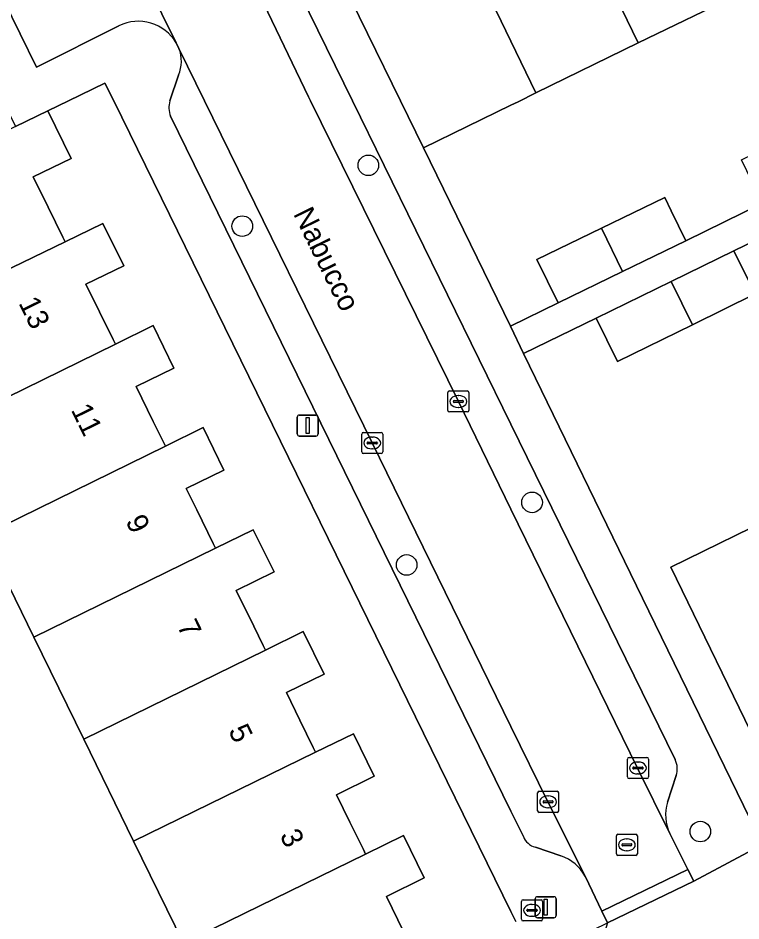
# Model space of a CAD drawing. Extents: x 160455 to 162082, y 388339 to 389736.
# Drawn here: x 160976.58 to 161010.93, y 388961.02 to 389003.93 of the extents above; entities that cross this region are included whole.
import ezdxf

# ---------------------------------------------------------------- set-up
doc = ezdxf.new("R2010")
doc.units = 0
for name, color, linetype in [('IMGEO_Boom', 7, 'Continuous'), ('IMGEO_Brandkraan', 7, 'Continuous'), ('IMGEO_Erf', 7, 'Continuous'), ('IMGEO_Kolk', 7, 'Continuous'), ('IMGEO_Lichtmast', 7, 'Continuous'), ('IMGEO_Muur', 7, 'Continuous'), ('IMGEO_Openbare_ruimte_label', 7, 'Continuous'), ('IMGEO_Pand', 7, 'Continuous'), ('IMGEO_Pand_nummerreeks', 7, 'Continuous'), ('IMGEO_Parkeervlak_open', 7, 'Continuous'), ('IMGEO_Rijbaan_lokaal_open', 7, 'Continuous'), ('IMGEO_Rioolput', 7, 'Continuous'), ('IMGEO_Voetpad_open', 7, 'Continuous')]:
    doc.layers.add(name, color=color, linetype=linetype)

msp = doc.modelspace()

# ---------------------------------------------------------------- linework, layer by layer
at = {"layer": 'IMGEO_Boom'}
for centre in [(160993.224, 388996.935), (160987.231, 388994.043), (161001.003, 388980.912), (160995.043, 388977.938), (161009, 388965.266)]:
    msp.add_circle(centre, 0.489, dxfattribs=at)
at = {"layer": 'IMGEO_Brandkraan'}
for p, q in [((161000.501, 388961.094), (161000.501, 388961.946)), ((161000.576, 388962.02), (161001.428, 388962.02)), ((161001.502, 388961.946), (161001.502, 388961.094)), ((161000.76, 388961.514), (161000.76, 388961.526)), ((161001.198, 388961.477), (161000.8, 388961.477)), ((161000.803, 388961.563), (161001.201, 388961.563)), ((161000.989, 388961.8), (161001.014, 388961.8)), ((161001.244, 388961.526), (161001.244, 388961.514)), ((161001.012, 388961.24), (161000.987, 388961.24)), ((161001.428, 388961.02), (161000.576, 388961.02))]:
    msp.add_line(p, q, dxfattribs=at)
for points in [[(161000.501, 388961.094), (161000.501, 388961.946)], [(161000.576, 388962.02), (161001.428, 388962.02)], [(161001.502, 388961.946), (161001.502, 388961.094)], [(161001.428, 388961.02), (161000.576, 388961.02)]]:
    msp.add_lwpolyline(points, dxfattribs=at)
for centre, radius, start, end in [((161000.578, 388961.944), 0.0765, 91.552, 178.448), ((161000.578, 388961.944), 0.0765, 91.552, 178.448), ((161001.426, 388961.944), 0.0765, 1.552, 88.448), ((161001.426, 388961.944), 0.0765, 1.552, 88.448), ((161000.8, 388961.523), 0.0403, 85.8775, 175.7526), ((161000.797, 388961.513), 0.0366, 178.938, 274.7102), ((161001.201, 388961.52), 0.043, 264.8664, 352.4533), ((161001.205, 388961.525), 0.0386, 1.7309, 96.639), ((161000.578, 388961.096), 0.0765, 181.552, 268.448), ((161000.578, 388961.096), 0.0765, 181.552, 268.448), ((161001.426, 388961.096), 0.0765, 271.552, 358.448), ((161001.426, 388961.096), 0.0765, 271.552, 358.448)]:
    msp.add_arc(centre, radius, start, end, dxfattribs=at)
for centre, major_axis, ratio, start_param, end_param in [((161000.988, 388961.52), (-0.387, 0.002), 0.722429, 4.712389, 7.853982), ((161001.013, 388961.52), (-0.39, 0.002), 0.717154, 1.570796, 4.712389)]:
    msp.add_ellipse(centre, major_axis=major_axis, ratio=ratio, start_param=start_param, end_param=end_param, dxfattribs=at)
at = {"layer": 'IMGEO_Erf'}
for points in [[(161010.904, 389005.118), (161006.051, 389002.749), (161001.189, 389000.375), (161000.335, 388999.958), (161000, 388999.794), (160995.841, 388997.764), (160999.971, 388989.295), (161002.236, 388990.396), (161001.236, 388992.455), (161004.298, 388993.943), (161007.309, 388995.407), (161007.616, 388994.775), (161008.31, 388993.347), (161011.957, 388995.128), (161010.951, 388997.198), (161014.018, 388998.689), (161017.024, 389000.15), (161018.025, 388998.09), (161023.864, 389000.942), (161024.747, 389003.483), (161025.828, 389006.594)], [(161028.656, 389005.615), (161027.579, 389002.505), (161028.133, 389001.474), (161020.829, 388997.87), (161021.837, 388995.814), (161018.843, 388994.347), (161015.846, 388992.877), (161014.838, 388994.933), (161014.285, 388994.662), (161010.592, 388992.875), (161011.6, 388990.819), (161008.619, 388989.358), (161005.056, 388987.611), (161004.048, 388989.667), (161000.6, 388987.988), (161006.25, 388976.352), (161011.948, 388964.648)], [(161000.234, 388960.992), (161000, 388961.47), (160981.121, 389000), (160980.708, 389000.842), (160978.97, 389000), (160977.985, 388999.523), (160979.094, 388997.262), (160977.3, 388996.382), (160978.005, 388994.946), (160978.709, 388993.511), (160978.814, 388993.296), (160980.613, 388994.166), (160981.599, 388992.157), (160979.805, 388991.277), (160980.448, 388989.967), (160981.09, 388988.657), (160981.201, 388988.431), (160982.995, 388989.312), (160983.985, 388987.294), (160982.191, 388986.414), (160983.003, 388984.76), (160983.468, 388983.812), (160983.578, 388983.587), (160985.372, 388984.468), (160986.363, 388982.449), (160984.568, 388981.569), (160985.067, 388980.552), (160985.849, 388978.958), (160985.958, 388978.736), (160987.754, 388979.615), (160988.74, 388977.605), (160986.945, 388976.724), (160987.777, 388975.029), (160988.227, 388974.113), (160988.337, 388973.889), (160990.131, 388974.769), (160991.122, 388972.751), (160989.327, 388971.87), (160989.968, 388970.565), (160990.608, 388969.259), (160990.717, 388969.037), (160992.513, 388969.916), (160993.503, 388967.897), (160991.709, 388967.016), (160992.347, 388965.716), (160992.985, 388964.415), (160993.094, 388964.192), (160994.89, 388965.07), (160995.876, 388963.061), (160994.078, 388962.183), (160995.724, 388958.813)], [(161011.918, 388968.935), (161007.598, 388977.833), (161012.964, 388980.464)], [(160984.44, 388959.961), (160982.069, 388964.807), (160979.698, 388969.653), (160977.323, 388974.508), (160974.952, 388979.353)]]:
    msp.add_lwpolyline(points, dxfattribs=at)
at = {"layer": 'IMGEO_Kolk'}
for p, q in [((160996.999, 388985.283), (160996.999, 388986.135)), ((160997.074, 388986.209), (160997.926, 388986.209)), ((160997.487, 388985.989), (160997.512, 388985.989)), ((160998, 388986.135), (160998, 388985.283)), ((160997.258, 388985.703), (160997.258, 388985.715)), ((160997.696, 388985.666), (160997.298, 388985.666)), ((160997.301, 388985.752), (160997.699, 388985.752)), ((160997.742, 388985.715), (160997.742, 388985.703)), ((160997.926, 388985.209), (160997.074, 388985.209)), ((160997.51, 388985.429), (160997.485, 388985.429)), ((160992.982, 388984.236), (160993.834, 388984.236)), ((160992.907, 388983.31), (160992.907, 388984.162)), ((160993.209, 388983.779), (160993.607, 388983.779)), ((160993.395, 388984.016), (160993.42, 388984.016)), ((160993.908, 388984.162), (160993.908, 388983.31)), ((160993.166, 388983.73), (160993.166, 388983.742)), ((160993.604, 388983.693), (160993.206, 388983.693)), ((160993.418, 388983.456), (160993.393, 388983.456)), ((160993.65, 388983.742), (160993.65, 388983.73)), ((160993.834, 388983.236), (160992.982, 388983.236)), ((161005.609, 388968.786), (161006.461, 388968.786)), ((161005.534, 388967.86), (161005.534, 388968.712)), ((161005.836, 388968.329), (161006.234, 388968.329)), ((161006.022, 388968.566), (161006.047, 388968.566)), ((161006.535, 388968.712), (161006.535, 388967.86)), ((161005.793, 388968.28), (161005.793, 388968.292)), ((161006.231, 388968.243), (161005.833, 388968.243)), ((161006.045, 388968.006), (161006.02, 388968.006)), ((161006.277, 388968.292), (161006.277, 388968.28)), ((161006.461, 388967.786), (161005.609, 388967.786)), ((161001.265, 388966.252), (161001.265, 388967.104)), ((161001.34, 388967.178), (161002.192, 388967.178)), ((161002.266, 388967.104), (161002.266, 388966.252)), ((161001.524, 388966.672), (161001.524, 388966.684)), ((161001.962, 388966.635), (161001.564, 388966.635)), ((161001.567, 388966.721), (161001.965, 388966.721)), ((161001.753, 388966.958), (161001.778, 388966.958)), ((161002.008, 388966.684), (161002.008, 388966.672)), ((161001.776, 388966.398), (161001.751, 388966.398)), ((161002.192, 388966.178), (161001.34, 388966.178))]:
    msp.add_line(p, q, dxfattribs=at)
for points in [[(160996.999, 388985.283), (160996.999, 388986.135)], [(160997.074, 388986.209), (160997.926, 388986.209)], [(160998, 388986.135), (160998, 388985.283)], [(160997.926, 388985.209), (160997.074, 388985.209)], [(160992.982, 388984.236), (160993.834, 388984.236)], [(160992.907, 388983.31), (160992.907, 388984.162)], [(160993.908, 388984.162), (160993.908, 388983.31)], [(160993.834, 388983.236), (160992.982, 388983.236)], [(161005.609, 388968.786), (161006.461, 388968.786)], [(161005.534, 388967.86), (161005.534, 388968.712)], [(161006.535, 388968.712), (161006.535, 388967.86)], [(161006.461, 388967.786), (161005.609, 388967.786)], [(161001.265, 388966.252), (161001.265, 388967.104)], [(161001.34, 388967.178), (161002.192, 388967.178)], [(161002.266, 388967.104), (161002.266, 388966.252)], [(161002.192, 388966.178), (161001.34, 388966.178)]]:
    msp.add_lwpolyline(points, dxfattribs=at)
for centre, radius, start, end in [((160997.076, 388986.133), 0.0765, 91.552, 178.448), ((160997.076, 388986.133), 0.0765, 91.552, 178.448), ((160997.924, 388986.133), 0.0765, 1.552, 88.448), ((160997.924, 388986.133), 0.0765, 1.552, 88.448), ((160997.298, 388985.712), 0.0403, 85.8775, 175.7526), ((160997.295, 388985.702), 0.0366, 178.938, 274.7102), ((160997.699, 388985.709), 0.043, 264.8664, 352.4533), ((160997.703, 388985.714), 0.0386, 1.7309, 96.639), ((160997.076, 388985.285), 0.0765, 181.552, 268.448), ((160997.076, 388985.285), 0.0765, 181.552, 268.448), ((160997.924, 388985.285), 0.0765, 271.552, 358.448), ((160997.924, 388985.285), 0.0765, 271.552, 358.448), ((160992.984, 388984.16), 0.0765, 91.552, 178.448), ((160992.984, 388984.16), 0.0765, 91.552, 178.448), ((160993.832, 388984.16), 0.0765, 1.552, 88.448), ((160993.832, 388984.16), 0.0765, 1.552, 88.448), ((160993.206, 388983.739), 0.0403, 85.8775, 175.7526), ((160993.611, 388983.741), 0.0386, 1.7309, 96.639), ((160993.203, 388983.729), 0.0366, 178.938, 274.7102), ((160993.607, 388983.736), 0.043, 264.8664, 352.4533), ((160992.984, 388983.312), 0.0765, 181.552, 268.448), ((160992.984, 388983.312), 0.0765, 181.552, 268.448), ((160993.832, 388983.312), 0.0765, 271.552, 358.448), ((160993.832, 388983.312), 0.0765, 271.552, 358.448), ((161005.611, 388968.71), 0.0765, 91.552, 178.448), ((161005.611, 388968.71), 0.0765, 91.552, 178.448), ((161006.459, 388968.71), 0.0765, 1.552, 88.448), ((161006.459, 388968.71), 0.0765, 1.552, 88.448), ((161005.833, 388968.289), 0.0403, 85.8775, 175.7526), ((161006.238, 388968.291), 0.0386, 1.7309, 96.639), ((161005.83, 388968.279), 0.0366, 178.938, 274.7102), ((161006.234, 388968.286), 0.043, 264.8664, 352.4533), ((161005.611, 388967.862), 0.0765, 181.552, 268.448), ((161005.611, 388967.862), 0.0765, 181.552, 268.448), ((161006.459, 388967.862), 0.0765, 271.552, 358.448), ((161006.459, 388967.862), 0.0765, 271.552, 358.448), ((161001.342, 388967.102), 0.0765, 91.552, 178.448), ((161001.342, 388967.102), 0.0765, 91.552, 178.448), ((161002.19, 388967.102), 0.0765, 1.552, 88.448), ((161002.19, 388967.102), 0.0765, 1.552, 88.448), ((161001.564, 388966.681), 0.0403, 85.8775, 175.7526), ((161001.561, 388966.671), 0.0366, 178.938, 274.7102), ((161001.965, 388966.678), 0.043, 264.8664, 352.4533), ((161001.969, 388966.683), 0.0386, 1.7309, 96.639), ((161001.342, 388966.254), 0.0765, 181.552, 268.448), ((161001.342, 388966.254), 0.0765, 181.552, 268.448), ((161002.19, 388966.254), 0.0765, 271.552, 358.448), ((161002.19, 388966.254), 0.0765, 271.552, 358.448)]:
    msp.add_arc(centre, radius, start, end, dxfattribs=at)
for centre, major_axis, ratio, start_param, end_param in [((160997.486, 388985.709), (-0.387, 0.002), 0.722429, 4.712389, 7.853982), ((160997.511, 388985.709), (-0.39, 0.002), 0.717154, 1.570796, 4.712389), ((160993.394, 388983.736), (-0.387, 0.002), 0.722429, 4.712389, 7.853982), ((160993.419, 388983.736), (-0.39, 0.002), 0.717154, 1.570796, 4.712389), ((161006.021, 388968.286), (-0.387, 0.002), 0.722429, 4.712389, 7.853982), ((161006.046, 388968.286), (-0.39, 0.002), 0.717154, 1.570796, 4.712389), ((161001.752, 388966.678), (-0.387, 0.002), 0.722429, 4.712389, 7.853982), ((161001.777, 388966.678), (-0.39, 0.002), 0.717154, 1.570796, 4.712389)]:
    msp.add_ellipse(centre, major_axis=major_axis, ratio=ratio, start_param=start_param, end_param=end_param, dxfattribs=at)
at = {"layer": 'IMGEO_Lichtmast'}
for p, q in [((160989.943, 388985.065), (160990.733, 388985.065)), ((160990.733, 388985.065), (160989.943, 388985.065)), ((160989.843, 388984.165), (160989.843, 388984.965)), ((160989.843, 388984.965), (160989.843, 388984.165)), ((160990.833, 388984.965), (160990.833, 388984.165)), ((160990.833, 388984.165), (160990.833, 388984.965)), ((160990.733, 388984.065), (160989.943, 388984.065)), ((160989.943, 388984.065), (160990.733, 388984.065)), ((161001.154, 388961.269), (161001.154, 388962.069)), ((161001.154, 388962.069), (161001.154, 388961.269)), ((161001.254, 388962.169), (161002.044, 388962.169)), ((161002.044, 388962.169), (161001.254, 388962.169)), ((161002.144, 388962.069), (161002.144, 388961.269)), ((161002.144, 388961.269), (161002.144, 388962.069)), ((161002.044, 388961.169), (161001.254, 388961.169)), ((161001.254, 388961.169), (161002.044, 388961.169))]:
    msp.add_line(p, q, dxfattribs=at)
for points in [[(160990.263, 388984.94), (160990.413, 388984.94), (160990.413, 388984.19), (160990.263, 388984.19), (160990.263, 388984.94)], [(161001.574, 388962.044), (161001.724, 388962.044), (161001.724, 388961.294), (161001.574, 388961.294), (161001.574, 388962.044)]]:
    msp.add_lwpolyline(points, dxfattribs=at)
for centre, start, end in [((160989.943, 388984.965), 90, 180), ((160989.943, 388984.965), 90, 180), ((160990.733, 388984.965), 0, 90), ((160990.733, 388984.965), 360, 90), ((160989.943, 388984.165), 180, 270), ((160989.943, 388984.165), 180, 270), ((160990.733, 388984.165), 270, 0), ((160990.733, 388984.165), 270, 0), ((161001.254, 388962.069), 90, 180), ((161001.254, 388962.069), 90, 180), ((161002.044, 388962.069), 0, 90), ((161002.044, 388962.069), 360, 90), ((161001.254, 388961.269), 180, 270), ((161001.254, 388961.269), 180, 270), ((161002.044, 388961.269), 270, 0), ((161002.044, 388961.269), 270, 0)]:
    msp.add_arc(centre, 0.1, start, end, dxfattribs=at)
at = {"layer": 'IMGEO_Muur'}
for points in [[(160999.971, 388989.295), (160995.841, 388997.764)], [(161006.25, 388976.352), (161000.6, 388987.988)]]:
    msp.add_lwpolyline(points, dxfattribs=at)
at = {"layer": 'IMGEO_Pand'}
for points in [[(161006.698, 389013.801), (161005.826, 389015.601), (161003.806, 389014.612), (161004.686, 389012.816), (161003.994, 389012.477), (161002.081, 389011.539), (161001.848, 389011.425), (161006.051, 389002.749), (161010.904, 389005.118)], [(161001.848, 389011.425), (161000.976, 389013.226), (161000, 389012.748), (160998.964, 389012.24), (160999.844, 389010.444), (160999.054, 389010.057), (160997.23, 389009.163), (160996.996, 389009.048), (161000, 389002.835), (161001.189, 389000.375), (161006.051, 389002.749)], [(160996.996, 389009.048), (160996.125, 389010.85), (160994.113, 389009.864), (160994.992, 389008.046), (160991.62, 389006.416), (160994.75, 389000), (160995.841, 388997.764), (161000, 388999.794), (161000.335, 388999.958), (161001.189, 389000.375), (161000, 389002.835)], [(160977.985, 388999.523), (160976.451, 388998.772), (160967.576, 388994.43), (160970.175, 388989.117), (160978.814, 388993.296), (160978.709, 388993.511), (160978.005, 388994.946), (160977.3, 388996.382), (160979.094, 388997.262)], [(161005.294, 388991.882), (161008.31, 388993.347), (161007.616, 388994.775), (161007.309, 388995.407), (161004.298, 388993.943)], [(160981.201, 388988.431), (160981.09, 388988.657), (160980.448, 388989.967), (160979.805, 388991.277), (160981.599, 388992.157), (160980.613, 388994.166), (160978.814, 388993.296), (160970.175, 388989.117), (160967.481, 388987.799), (160969.887, 388982.881), (160972.581, 388984.199)], [(161005.294, 388991.882), (161004.298, 388993.943), (161001.236, 388992.455), (161002.236, 388990.396)], [(161007.614, 388991.415), (161008.619, 388989.358), (161011.6, 388990.819), (161010.592, 388992.875)], [(161007.614, 388991.415), (161004.048, 388989.667), (161005.056, 388987.611), (161008.619, 388989.358)], [(160981.201, 388988.431), (160972.581, 388984.199), (160974.952, 388979.353), (160983.578, 388983.587), (160983.468, 388983.812), (160983.003, 388984.76), (160982.191, 388986.414), (160983.985, 388987.294), (160982.995, 388989.312)], [(160983.578, 388983.587), (160974.952, 388979.353), (160977.323, 388974.508), (160985.958, 388978.736), (160985.849, 388978.958), (160985.067, 388980.552), (160984.568, 388981.569), (160986.363, 388982.449), (160985.372, 388984.468)], [(161012.964, 388980.464), (161007.598, 388977.833), (161011.918, 388968.935), (161015.292, 388970.587), (161016.173, 388968.788), (161018.186, 388969.775), (161017.308, 388971.573)], [(160985.958, 388978.736), (160977.323, 388974.508), (160979.698, 388969.653), (160988.337, 388973.889), (160988.227, 388974.113), (160987.777, 388975.029), (160986.945, 388976.724), (160988.74, 388977.605), (160987.754, 388979.615)], [(160988.337, 388973.889), (160979.698, 388969.653), (160982.069, 388964.807), (160990.717, 388969.037), (160990.608, 388969.259), (160989.968, 388970.565), (160989.327, 388971.87), (160991.122, 388972.751), (160990.131, 388974.769)], [(160990.717, 388969.037), (160982.069, 388964.807), (160984.44, 388959.961), (160993.094, 388964.192), (160992.985, 388964.415), (160992.347, 388965.716), (160991.709, 388967.016), (160993.503, 388967.897), (160992.513, 388969.916)], [(160994.078, 388962.183), (160995.876, 388963.061), (160994.89, 388965.07), (160993.094, 388964.192), (160984.44, 388959.961), (160987.069, 388954.587), (160995.724, 388958.813)]]:
    msp.add_lwpolyline(points, close=True, dxfattribs=at)
at = {"layer": 'IMGEO_Parkeervlak_open'}
for points in [[(160984.095, 389002.754), (160982.731, 389005.524), (160976.027, 389019.193), (160973.066, 389025.234)], [(160978.922, 389023.568), (160980.327, 389020.776), (160988.256, 389004.613), (160990.384, 389000.193), (160990.479, 389000), (160997.499, 388985.709), (161000, 388980.592), (161006.014, 388968.286), (161007.549, 388965.168)], [(160972.065, 389022.557), (160968.122, 389020.623), (160977.458, 389001.598), (160981.367, 389003.558)], [(161007.799, 388968.687), (161000, 388984.626), (160992.477, 389000), (160981.798, 389021.781)], [(161003.536, 388963.113), (161001.751, 388966.684), (161000, 388970.263), (160993.409, 388983.736), (160985.444, 389000), (160984.223, 389002.492)], [(160984.207, 389001.222), (160983.787, 389000)], [(160983.825, 388999.266), (161000, 388966.237), (161000.59, 388965.032)], [(161007.44, 388966.655), (161007.849, 388967.929)], [(161001.158, 388964.522), (161002.366, 388964.11)]]:
    msp.add_lwpolyline(points, dxfattribs=at)
for centre, radius, start, end in [((160982.303, 389001.703), 2.078, 30.3849, 116.7724), ((160982.637, 389001.877), 1.701, 337.3522, 21.2042), ((160984.938, 388999.692), 1.192, 165.0024, 200.9249), ((161006.954, 388968.251), 0.951, 340.2293, 27.3186), ((161009.391, 388966.051), 2.043, 162.7881, 205.5967), ((161001.343, 388965.3), 0.799, 199.5614, 256.598), ((161001.759, 388962.213), 1.991, 26.8622, 72.2668)]:
    msp.add_arc(centre, radius, start, end, dxfattribs=at)
at = {"layer": 'IMGEO_Rijbaan_lokaal_open'}
msp.add_lwpolyline([(160969.875, 389031.754), (160973.066, 389025.234), (160976.027, 389019.193), (160982.731, 389005.524), (160984.095, 389002.754), (160984.223, 389002.492), (160985.444, 389000), (160993.409, 388983.736), (161000, 388970.263), (161001.751, 388966.684), (161003.536, 388963.113), (161004.323, 388961.485), (161008.397, 388963.465), (161007.549, 388965.168), (161006.014, 388968.286), (161000, 388980.592), (160997.499, 388985.709), (160990.479, 389000), (160990.384, 389000.193), (160988.256, 389004.613), (160980.327, 389020.776), (160978.922, 389023.568), (160978.825, 389023.76), (160975.896, 389029.81)], dxfattribs=at)
msp.add_lwpolyline([(161008.397, 388963.465), (161004.323, 388961.485), (161004.593, 388960.921), (161008.683, 388962.909)], close=True, dxfattribs=at)
at = {"layer": 'IMGEO_Rioolput'}
for p, q in [((161005.007, 388964.208), (161005.007, 388965.06)), ((161005.082, 388965.134), (161005.934, 388965.134)), ((161005.495, 388964.914), (161005.52, 388964.914)), ((161006.008, 388965.06), (161006.008, 388964.208)), ((161005.266, 388964.628), (161005.266, 388964.64)), ((161005.704, 388964.591), (161005.306, 388964.591)), ((161005.309, 388964.677), (161005.707, 388964.677)), ((161005.75, 388964.64), (161005.75, 388964.628)), ((161005.934, 388964.134), (161005.082, 388964.134)), ((161005.518, 388964.354), (161005.493, 388964.354))]:
    msp.add_line(p, q, dxfattribs=at)
for points in [[(161005.007, 388964.208), (161005.007, 388965.06)], [(161005.082, 388965.134), (161005.934, 388965.134)], [(161006.008, 388965.06), (161006.008, 388964.208)], [(161005.934, 388964.134), (161005.082, 388964.134)]]:
    msp.add_lwpolyline(points, dxfattribs=at)
for centre, radius, start, end in [((161005.084, 388965.058), 0.0765, 91.552, 178.448), ((161005.084, 388965.058), 0.0765, 91.552, 178.448), ((161005.932, 388965.058), 0.0765, 1.552, 88.448), ((161005.932, 388965.058), 0.0765, 1.552, 88.448), ((161005.306, 388964.637), 0.0403, 85.8775, 175.7526), ((161005.303, 388964.627), 0.0366, 178.938, 274.7102), ((161005.707, 388964.634), 0.043, 264.8664, 352.4533), ((161005.711, 388964.639), 0.0386, 1.7309, 96.639), ((161005.084, 388964.21), 0.0765, 181.552, 268.448), ((161005.084, 388964.21), 0.0765, 181.552, 268.448), ((161005.932, 388964.21), 0.0765, 271.552, 358.448), ((161005.932, 388964.21), 0.0765, 271.552, 358.448)]:
    msp.add_arc(centre, radius, start, end, dxfattribs=at)
for centre, major_axis, ratio, start_param, end_param in [((161005.494, 388964.634), (-0.387, 0.002), 0.722429, 4.712389, 7.853982), ((161005.519, 388964.634), (-0.39, 0.002), 0.717154, 1.570796, 4.712389)]:
    msp.add_ellipse(centre, major_axis=major_axis, ratio=ratio, start_param=start_param, end_param=end_param, dxfattribs=at)
at = {"layer": 'IMGEO_Voetpad_open'}
for points in [[(161006.25, 388976.352), (161000.6, 388987.988), (160999.971, 388989.295), (160995.841, 388997.764), (160994.75, 389000), (160991.62, 389006.416), (160989.435, 389010.999), (161000, 389016.163), (161012.127, 389022.09), (161001.168, 389044.347), (161005.388, 389046.469), (161014.047, 389050.682), (161021.74, 389054.415), (161023.069, 389055.065), (161033.878, 389060.347), (161044.752, 389065.672)], [(160979.372, 389044.682), (160979.217, 389045.279), (160978.423, 389046.942), (160974.68, 389045.11), (160962.045, 389038.924), (160967.485, 389027.747), (160963.237, 389025.675), (160965.26, 389021.604), (160975.598, 389000.511), (160975.849, 389000), (160976.451, 388998.772), (160977.985, 388999.523), (160978.97, 389000), (160980.708, 389000.842), (160981.121, 389000), (161000, 388961.47), (161000.234, 388960.992)], [(160981.367, 389003.558), (160977.458, 389001.598), (160968.122, 389020.623), (160972.065, 389022.557)], [(160981.798, 389021.781), (160992.477, 389000), (161000, 388984.626), (161007.799, 388968.687)], [(160984.223, 389002.492), (160984.095, 389002.754)], [(160983.787, 389000), (160984.207, 389001.222)], [(161000.59, 388965.032), (161000, 388966.237), (160983.825, 388999.266)], [(161007.549, 388965.168), (161008.397, 388963.465), (161008.683, 388962.909), (161011.948, 388964.648), (161006.25, 388976.352)], [(161007.849, 388967.929), (161007.44, 388966.655)], [(161002.366, 388964.11), (161001.158, 388964.522)], [(161011.948, 388964.648), (161008.683, 388962.909), (161004.593, 388960.921), (161002.636, 388954.517), (161014.792, 388960.409), (161015.01, 388959.96), (161018.366, 388961.642), (161018.619, 388961.765)], [(160999.198, 388958.296), (161004.593, 388960.921), (161004.323, 388961.485), (161003.536, 388963.113)]]:
    msp.add_lwpolyline(points, dxfattribs=at)
msp.add_lwpolyline([(161017.835, 388996.402), (161020.829, 388997.87), (161028.133, 389001.474), (161027.579, 389002.505), (161024.747, 389003.483), (161023.864, 389000.942), (161018.025, 388998.09), (161015.019, 388996.623), (161011.957, 388995.128), (161008.31, 388993.347), (161005.294, 388991.882), (161002.236, 388990.396), (160999.971, 388989.295), (161000.6, 388987.988), (161004.048, 388989.667), (161007.614, 388991.415), (161010.592, 388992.875), (161014.285, 388994.662), (161014.838, 388994.933)], close=True, dxfattribs=at)
for centre, radius, start, end in [((160982.303, 389001.703), 2.078, 30.3849, 116.7724), ((160982.637, 389001.877), 1.701, 337.3522, 21.2042), ((160984.938, 388999.692), 1.192, 165.0024, 200.9249), ((161006.954, 388968.251), 0.951, 340.2293, 27.3186), ((161009.391, 388966.051), 2.043, 162.7881, 205.5967), ((161001.343, 388965.3), 0.799, 199.5614, 256.598), ((161001.759, 388962.213), 1.991, 26.8622, 72.2668)]:
    msp.add_arc(centre, radius, start, end, dxfattribs=at)

# ---------------------------------------------------------------- texts
at = {"layer": 'IMGEO_Openbare_ruimte_label'}
msp.add_text('Nabucco', height=1, rotation=296.1553, dxfattribs=at).set_placement((160989.638, 388994.633))
at = {"layer": 'IMGEO_Pand_nummerreeks'}
for s, p in [('13', (160976.584, 388990.392)), ('11', (160979.075, 388985.31)), ('9', (160981.669, 388980.021)), ('7', (160984.111, 388975.042)), ('5', (160986.553, 388970.063)), ('3', (160988.995, 388965.084))]:
    msp.add_text(s, height=1, rotation=296.1267, dxfattribs=at).set_placement(p)

doc.saveas('drawing.dxf')
